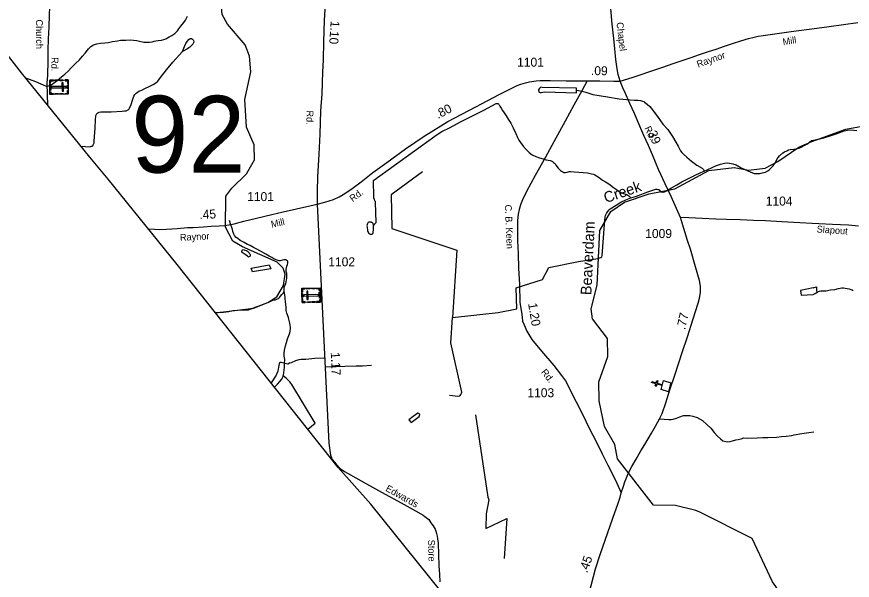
# Model space of a CAD drawing. Extents: x 2206922 to 2357709, y 510027 to 673830.
# Drawn here: x 2212909 to 2224516, y 545864 to 553694 of the extents above; entities that cross this region are included whole.
import ezdxf

# ---------------------------------------------------------------- set-up
doc = ezdxf.new("R2010")
doc.units = 0
for name, color, linetype in [('Exist Boundary Political CountyLine', 7, 'Continuous'), ('Exist Cultural Cemetery CELL', 7, 'Continuous'), ('Exist Cultural Church CELL', 7, 'Continuous'), ('Exist Hydrographic Creek Single Shore', 7, 'Continuous'), ('Exist Hydrographic Creek Single Shore Label', 7, 'Continuous'), ('Exist Hydrographic Misc Water Feature', 7, 'Continuous'), ('Exist Road Non-System Type 51', 7, 'Continuous'), ('Exist Road Secondary Mileage Hundredths English Label', 7, 'Continuous'), ('Exist Road Secondary Structure Standard Bridge Number Label', 7, 'Continuous'), ('Exist Road Secondary Type 51 Attributed', 7, 'Continuous'), ('Exist Road Secondary Type 51 Label', 7, 'Continuous'), ('Exist Road Secondary Type 51 Number Label', 7, 'Continuous')]:
    doc.layers.add(name, color=color, linetype=linetype)

msp = doc.modelspace()

# ---------------------------------------------------------------- linework, layer by layer
at = {"layer": 'Exist Boundary Political CountyLine'}
msp.add_lwpolyline([(2225101, 538040), (2218799, 545711), (2217828, 546923), (2217376, 547429), (2215140, 550249), (2214180, 551436), (2213926, 551742), (2212977, 552913), (2212501, 553514), (2212251, 553818), (2211999, 554136), (2211771, 554406), (2211519, 554714), (2211295, 554997), (2210995, 555354), (2210793, 555609), (2209571, 557124), (2209107, 557689), (2208629, 558275), (2208129, 558903), (2207662, 559468), (2207422, 559770), (2206922, 560323)], dxfattribs=at)
at = {"layer": 'Exist Cultural Cemetery CELL'}
for points in [[(2213624, 552816), (2213625, 552617), (2213371, 552615), (2213369, 552814)], [(2213369, 552781), (2213381, 552781), (2213381, 552803), (2213421, 552803), (2213421, 552814), (2213369, 552814)], [(2213381, 552757), (2213382, 552672), (2213370, 552672), (2213370, 552757)], [(2213439, 552815), (2213482, 552815), (2213482, 552803), (2213439, 552803)], [(2213506, 552815), (2213550, 552815), (2213550, 552804), (2213506, 552804)], [(2213556, 552775), (2213537, 552774), (2213538, 552657), (2213557, 552657)], [(2213580, 552816), (2213580, 552804), (2213613, 552804), (2213613, 552764), (2213624, 552764), (2213624, 552816)], [(2213370, 552648), (2213382, 552648), (2213382, 552626), (2213422, 552626), (2213422, 552615), (2213371, 552615)], [(2213595, 552707), (2213595, 552725), (2213392, 552724), (2213392, 552705)], [(2213582, 552616), (2213582, 552628), (2213614, 552628), (2213614, 552669), (2213625, 552669), (2213625, 552617)], [(2213624, 552742), (2213625, 552690), (2213613, 552690), (2213613, 552742)], [(2213443, 552627), (2213486, 552627), (2213486, 552616), (2213443, 552615)], [(2213509, 552627), (2213552, 552628), (2213552, 552616), (2213509, 552616)], [(2216872, 549721), (2216868, 549920), (2217122, 549925), (2217127, 549726)], [(2216911, 549921), (2216911, 549909), (2216879, 549909), (2216880, 549868), (2216869, 549868), (2216868, 549920)], [(2216871, 549795), (2216869, 549847), (2216881, 549847), (2216882, 549795)], [(2216939, 549763), (2216958, 549763), (2216955, 549881), (2216937, 549881)], [(2216984, 549911), (2216941, 549910), (2216941, 549921), (2216984, 549922)], [(2217050, 549912), (2217007, 549911), (2217007, 549923), (2217050, 549924)], [(2217123, 549892), (2217112, 549892), (2217111, 549914), (2217071, 549913), (2217070, 549924), (2217122, 549925)], [(2217114, 549783), (2217112, 549868), (2217124, 549869), (2217125, 549784)], [(2216915, 549722), (2216915, 549733), (2216883, 549732), (2216882, 549773), (2216871, 549773), (2216872, 549721)], [(2216899, 549830), (2216899, 549812), (2217102, 549816), (2217102, 549835)], [(2216990, 549723), (2216946, 549722), (2216946, 549734), (2216989, 549735)], [(2217057, 549725), (2217014, 549724), (2217013, 549735), (2217057, 549736)], [(2217126, 549759), (2217114, 549759), (2217115, 549737), (2217075, 549736), (2217075, 549725), (2217127, 549726)]]:
    msp.add_lwpolyline(points, close=True, dxfattribs=at)
at = {"layer": 'Exist Cultural Church CELL'}
msp.add_lwpolyline([(2221859, 548513), (2221874, 548568), (2221801, 548589), (2221792, 548558), (2221777, 548563), (2221786, 548593), (2221728, 548610), (2221732, 548625), (2221790, 548609), (2221799, 548640), (2221814, 548635), (2221806, 548604), (2221879, 548583), (2221895, 548639), (2221997, 548609), (2221961, 548484)], close=True, dxfattribs=at)
at = {"layer": 'Exist Hydrographic Creek Single Shore'}
for points in [[(2223955, 551959), (2224427, 552130), (2225416, 552313), (2225715, 552399), (2226760, 552949), (2227041, 553251), (2227164, 553485), (2227154, 553728), (2226951, 554067), (2226892, 554232), (2226994, 554915), (2227032, 555433), (2227027, 555974), (2226945, 556358), (2226903, 556503), (2226877, 556567), (2226864, 556613), (2226824, 557405)], [(2215672, 549578), (2216199, 549646), (2216399, 549724), (2216523, 549800), (2216614, 549959), (2216638, 550116), (2216612, 550198), (2216528, 550282), (2216044, 550495), (2215910, 550576), (2215809, 550769), (2215814, 551202), (2215896, 551311), (2216103, 551511), (2216210, 551705), (2216209, 551912), (2216099, 552160), (2216080, 552544), (2216160, 552930), (2216142, 553147), (2216083, 553302), (2215839, 553592), (2215763, 553725), (2215754, 553827)], [(2222400, 546808), (2222341, 546832), (2222059, 546901), (2221756, 546909), (2221253, 547550), (2221219, 547750), (2221075, 547999), (2220998, 548355), (2220996, 548621), (2221119, 548972), (2221117, 549222), (2220907, 549495), (2220889, 549636), (2220970, 549963), (2221007, 550723), (2221163, 550989), (2221354, 551116), (2221694, 551234), (2222052, 551302), (2222525, 551555), (2222875, 551600), (2223075, 551560), (2223308, 551588), (2223482, 551680), (2223772, 551881), (2223955, 551959)]]:
    msp.add_lwpolyline(points, dxfattribs=at)
at = {"layer": 'Exist Hydrographic Misc Water Feature'}
for points in [[(2213031, 552846), (2213168, 552794), (2213318, 552727), (2213352, 552733), (2213388, 552749), (2213453, 552794), (2213531, 552858), (2213576, 552896), (2213628, 552941), (2213664, 552985), (2213725, 553043), (2213779, 553096), (2213825, 553144), (2213861, 553188), (2213904, 553247), (2213938, 553279), (2213977, 553305), (2214023, 553315), (2214073, 553324), (2214133, 553330), (2214183, 553336), (2214239, 553347), (2214309, 553357), (2214349, 553366), (2214425, 553370), (2214487, 553372), (2214531, 553366), (2214579, 553363), (2214615, 553353), (2214675, 553341), (2214711, 553338), (2214753, 553338), (2214789, 553343), (2214818, 553353), (2214842, 553359), (2214873, 553363), (2214918, 553369), (2214951, 553376), (2214980, 553386), (2215028, 553412), (2215062, 553432), (2215104, 553462), (2215142, 553499), (2215161, 553525), (2215191, 553563), (2215232, 553615), (2215252, 553646), (2215268, 553672), (2215280, 553700)], [(2220687, 552673), (2220687, 552699), (2220209, 552712), (2220191, 552716), (2220183, 552712), (2220177, 552702), (2220167, 552698), (2220165, 552690), (2220159, 552680), (2220159, 552672), (2220160, 552660), (2220163, 552652), (2220168, 552644), (2220179, 552642), (2220195, 552640), (2220219, 552644), (2220239, 552651), (2220685, 552636), (2220687, 552673)], [(2220687, 552673), (2220741, 552664), (2220817, 552645), (2220869, 552625), (2220912, 552611), (2221116, 552580), (2221279, 552552), (2221429, 552537), (2221493, 552533), (2221535, 552532), (2221572, 552528), (2221586, 552524), (2221602, 552520), (2221620, 552514), (2221632, 552508), (2221668, 552478), (2221704, 552445), (2221739, 552401), (2221819, 552294), (2221886, 552200), (2221952, 552125), (2222021, 552031), (2222067, 551949), (2222098, 551894), (2222130, 551832), (2222150, 551808), (2222171, 551784), (2222219, 551740), (2222249, 551713), (2222281, 551685), (2222319, 551660), (2222358, 551633), (2222429, 551590), (2222439, 551582), (2222448, 551572), (2222456, 551562), (2222460, 551550)], [(2217861, 550789), (2217899, 550829), (2217903, 550835), (2217903, 550841), (2217893, 551111), (2217891, 551125), (2217885, 551137), (2217877, 551153), (2217869, 551179), (2217869, 551193), (2217865, 551413), (2217865, 551418), (2217869, 551421), (2218718, 552032), (2218764, 552067), (2218816, 552097), (2218929, 552154), (2219075, 552231), (2219399, 552397), (2219569, 552486), (2219576, 552490), (2219580, 552490), (2219585, 552488), (2219593, 552486), (2219601, 552482), (2219607, 552476), (2219611, 552470), (2219621, 552450), (2219637, 552422), (2219656, 552392), (2219682, 552359), (2219708, 552317), (2219736, 552269), (2219771, 552214), (2219803, 552148), (2219841, 552072), (2219866, 552016), (2219884, 551978), (2219908, 551945), (2219945, 551895), (2219985, 551851), (2220029, 551807), (2220071, 551776), (2220121, 551750), (2220171, 551731), (2220220, 551717), (2220264, 551705), (2220292, 551699), (2220318, 551696), (2220332, 551690), (2220352, 551680), (2220366, 551670), (2220380, 551660), (2220390, 551648), (2220400, 551632), (2220432, 551590), (2220465, 551557), (2220475, 551549), (2220487, 551541), (2220495, 551537), (2220509, 551531), (2220521, 551529), (2220531, 551529), (2220557, 551535), (2220581, 551542), (2220591, 551542), (2220603, 551541), (2220655, 551540), (2220717, 551536), (2220779, 551531), (2220839, 551523), (2220893, 551511), (2220921, 551504), (2220939, 551496), (2220961, 551482), (2220999, 551458), (2221047, 551425), (2221090, 551399), (2221132, 551371), (2221200, 551320), (2221253, 551282), (2221294, 551255), (2221315, 551247), (2221337, 551237), (2221382, 551225), (2221397, 551215), (2221410, 551207), (2221421, 551195), (2221439, 551178)], [(2223954, 551976), (2224064, 551995), (2224120, 552010), (2224207, 552038), (2224293, 552065), (2224404, 552108), (2224448, 552118), (2224498, 552123), (2224581, 552115)], [(2222460, 551550), (2222500, 551565), (2222569, 551599), (2222631, 551625), (2222685, 551646), (2222741, 551658), (2222785, 551663), (2222811, 551661), (2222859, 551651), (2222905, 551634), (2222974, 551596), (2223022, 551570), (2223097, 551539), (2223152, 551517), (2223198, 551514), (2223230, 551516), (2223262, 551524), (2223312, 551536), (2223342, 551552), (2223367, 551573), (2223391, 551595), (2223417, 551623), (2223451, 551669), (2223472, 551719), (2223486, 551739), (2223506, 551761), (2223553, 551804), (2223575, 551818), (2223608, 551832), (2223631, 551842), (2223651, 551849), (2223703, 551855), (2223755, 551862), (2223787, 551872), (2223817, 551885), (2223847, 551903), (2223885, 551923), (2223920, 551950), (2223948, 551974), (2223954, 551976)], [(2218546, 551539), (2218112, 551219), (2218119, 550749), (2219021, 550451), (2218961, 549517)], [(2222004, 551315), (2222077, 551358), (2222149, 551398), (2222231, 551439), (2222324, 551488), (2222410, 551528), (2222460, 551550)], [(2221439, 551178), (2221507, 551198), (2221569, 551218), (2221615, 551239), (2221674, 551261), (2221730, 551281), (2221788, 551296), (2221802, 551296), (2221814, 551294), (2221824, 551292), (2221832, 551288), (2221842, 551276), (2221850, 551268), (2221854, 551262), (2221864, 551260), (2221874, 551256), (2221888, 551259), (2221898, 551257), (2221908, 551259), (2221918, 551263), (2221936, 551273), (2221960, 551287), (2222004, 551315)], [(2221039, 550357), (2221041, 550377), (2221076, 550809), (2221077, 550859), (2221085, 550915), (2221089, 550931), (2221097, 550949), (2221102, 550961), (2221117, 550981), (2221138, 551009), (2221152, 551023), (2221174, 551040), (2221236, 551076), (2221301, 551116), (2221369, 551149), (2221419, 551169), (2221439, 551178)], [(2216624, 549881), (2216622, 549887), (2216622, 549909), (2216624, 549933), (2216634, 549959), (2216645, 549983), (2216651, 550013), (2216657, 550035), (2216661, 550059), (2216662, 550093), (2216662, 550109), (2216660, 550125), (2216654, 550155), (2216654, 550167), (2216654, 550181), (2216658, 550205), (2216661, 550229), (2216669, 550249), (2216673, 550269), (2216675, 550281), (2216675, 550287), (2216674, 550293), (2216669, 550301), (2216661, 550307), (2216655, 550313), (2216651, 550315), (2216639, 550315), (2216621, 550315), (2216601, 550310), (2216569, 550304), (2216555, 550304), (2216541, 550306), (2216511, 550314), (2216479, 550330), (2216451, 550347), (2216415, 550369), (2216370, 550393), (2216296, 550434), (2216234, 550470), (2216196, 550489), (2216150, 550513), (2216114, 550529), (2216068, 550555), (2216015, 550586), (2215981, 550610), (2215957, 550628), (2215935, 550654), (2215927, 550672), (2215919, 550687), (2215913, 550711), (2215905, 550739), (2215896, 550765), (2215884, 550801), (2215866, 550863)], [(2217861, 550789), (2217861, 550773), (2217861, 550761), (2217862, 550741), (2217860, 550721), (2217858, 550709), (2217858, 550697), (2217856, 550687), (2217854, 550681), (2217852, 550677), (2217846, 550673), (2217842, 550669), (2217836, 550667), (2217830, 550667), (2217822, 550669), (2217814, 550673), (2217808, 550678), (2217802, 550683), (2217798, 550693), (2217794, 550698), (2217788, 550716), (2217786, 550738), (2217784, 550754), (2217783, 550772), (2217779, 550790), (2217780, 550798), (2217779, 550806), (2217781, 550812), (2217783, 550818), (2217787, 550826), (2217789, 550830), (2217793, 550834), (2217797, 550838), (2217803, 550842), (2217809, 550845), (2217815, 550845), (2217821, 550844), (2217827, 550843), (2217835, 550841), (2217843, 550837), (2217847, 550835), (2217851, 550829), (2217855, 550823), (2217857, 550817), (2217859, 550805), (2217861, 550789)], [(2216083, 550391), (2216041, 550418), (2216037, 550422), (2216036, 550434), (2216041, 550448), (2216044, 550454), (2216060, 550458), (2216078, 550451), (2216098, 550445), (2216115, 550437), (2216131, 550425), (2216139, 550407), (2216149, 550397), (2216153, 550385), (2216151, 550371), (2216149, 550361), (2216135, 550357), (2216127, 550355), (2216113, 550369), (2216083, 550391)], [(2218961, 549517), (2219595, 549586), (2219857, 549633), (2219848, 549929), (2220215, 550044), (2220300, 550208), (2220712, 550291), (2220981, 550335), (2221025, 550347), (2221039, 550357)], [(2216418, 550247), (2216440, 550193), (2216186, 550150), (2216166, 550201), (2216418, 550247)], [(2215669, 549582), (2215737, 549589), (2215783, 549591), (2215855, 549599), (2215910, 549610), (2215978, 549616), (2216006, 549621), (2216030, 549623), (2216100, 549619), (2216108, 549621), (2216118, 549621), (2216128, 549621), (2216138, 549624), (2216154, 549630), (2216180, 549640), (2216220, 549660), (2216276, 549678), (2216359, 549707), (2216419, 549732), (2216477, 549758), (2216481, 549760), (2216499, 549760), (2216513, 549764), (2216531, 549772), (2216547, 549780), (2216559, 549792), (2216572, 549809), (2216594, 549834), (2216609, 549855), (2216624, 549881)], [(2216612, 548705), (2216620, 548739), (2216625, 548789), (2216629, 548823), (2216631, 548877), (2216635, 548933), (2216626, 548979), (2216622, 549021), (2216630, 549063), (2216642, 549121), (2216657, 549169), (2216670, 549218), (2216698, 549286), (2216708, 549320), (2216712, 549356), (2216710, 549380), (2216701, 549434), (2216689, 549491), (2216683, 549515), (2216662, 549573), (2216654, 549611), (2216650, 549657), (2216647, 549697), (2216643, 549735), (2216637, 549773), (2216636, 549797), (2216633, 549825), (2216628, 549855), (2216624, 549881)], [(2223971, 549925), (2223795, 549888), (2223805, 549824), (2223971, 549835)], [(2223971, 549925), (2224017, 549940), (2224019, 549904), (2224021, 549886), (2224027, 549866)], [(2223971, 549835), (2224009, 549855), (2224027, 549866)], [(2224027, 549866), (2224045, 549874), (2224059, 549880), (2224077, 549884), (2224111, 549884), (2224149, 549885), (2224213, 549897), (2224273, 549904), (2224323, 549918), (2224349, 549924), (2224371, 549928), (2224395, 549927), (2224416, 549923), (2224473, 549911), (2224497, 549906), (2224513, 549900), (2224528, 549892)], [(2218921, 548435), (2219043, 548424), (2219063, 548428), (2219071, 548430), (2219079, 548443), (2219087, 548462), (2219090, 548476), (2218938, 549163), (2218961, 549517)], [(2216489, 548548), (2216531, 548589), (2216565, 548625), (2216590, 548657), (2216604, 548687), (2216612, 548705)], [(2216951, 547965), (2217054, 548048), (2216731, 548584), (2216701, 548622), (2216654, 548670), (2216612, 548705)], [(2218356, 548091), (2218390, 548056), (2218501, 548137), (2218505, 548153), (2218507, 548167), (2218495, 548180), (2218481, 548186), (2218417, 548138), (2218356, 548091)], [(2219283, 548164), (2219455, 547020), (2219463, 546996), (2219467, 546980), (2219430, 546787)], [(2219430, 546787), (2219426, 546581), (2219718, 546721), (2219678, 546167)], [(2221757, 544856), (2223468, 545576), (2223509, 545644), (2223508, 545700), (2223408, 545843), (2223124, 546445), (2222400, 546808)]]:
    msp.add_lwpolyline(points, dxfattribs=at)
at = {"layer": 'Exist Road Non-System Type 51'}
for points in [[(2215214, 553211), (2215239, 553278), (2215260, 553321), (2215277, 553350), (2215300, 553379), (2215319, 553390), (2215335, 553391), (2215351, 553384), (2215360, 553372), (2215366, 553362), (2215368, 553346), (2215363, 553329), (2215354, 553313), (2215325, 553282), (2215312, 553271), (2215299, 553260), (2215282, 553248), (2215214, 553211)], [(2213802, 551895), (2213916, 551888), (2213935, 551890), (2213948, 551893), (2213955, 551894), (2213964, 551902), (2213971, 551913), (2213976, 551921), (2213983, 551940), (2213986, 551961), (2213989, 552030), (2213998, 552145), (2214002, 552267), (2214008, 552311), (2214013, 552330), (2214022, 552347), (2214038, 552360), (2214055, 552367), (2214078, 552371), (2214125, 552371), (2214220, 552373), (2214372, 552380), (2214406, 552384), (2214429, 552388), (2214446, 552393), (2214458, 552399), (2214471, 552412), (2214477, 552423), (2214499, 552473), (2214516, 552534), (2214536, 552588), (2214549, 552611), (2214569, 552631), (2214587, 552645), (2214607, 552657), (2214646, 552675), (2214689, 552697), (2214751, 552724), (2214804, 552751), (2214840, 552773), (2214868, 552800), (2214906, 552848), (2214988, 552955), (2215077, 553061), (2215214, 553211)], [(2217187, 548950), (2217049, 548945), (2216924, 548932), (2216859, 548930), (2216828, 548928), (2216783, 548913), (2216722, 548887), (2216698, 548878), (2216673, 548868), (2216656, 548871), (2216583, 548891), (2216565, 548891), (2216558, 548885), (2216554, 548870), (2216547, 548823), (2216535, 548768), (2216515, 548712), (2216443, 548606)], [(2217193, 548830), (2217345, 548834), (2217468, 548838), (2217625, 548843), (2217714, 548844), (2217839, 548853)], [(2221840, 548105), (2221966, 548099), (2222002, 548098), (2222026, 548104), (2222076, 548114), (2222120, 548134), (2222172, 548151), (2222212, 548151), (2222258, 548151), (2222300, 548146), (2222360, 548126), (2222434, 548085), (2222494, 548027), (2222549, 547975), (2222599, 547918), (2222642, 547866), (2222686, 547831), (2222718, 547803), (2222758, 547791), (2222786, 547789), (2222818, 547791), (2222852, 547802), (2222900, 547814), (2222932, 547822), (2222972, 547831), (2223008, 547841), (2223067, 547839), (2223197, 547844), (2223275, 547849), (2223345, 547849), (2223465, 547854), (2223535, 547862), (2223599, 547867), (2223677, 547875), (2223711, 547886), (2223817, 547904), (2223911, 547917), (2223984, 547927)]]:
    msp.add_lwpolyline(points, dxfattribs=at)
at = {"layer": 'Exist Road Secondary Type 51 Attributed'}
for points in [[(2213142, 555805), (2213165, 555658), (2213197, 555431), (2213213, 555319), (2213238, 555154), (2213258, 555021), (2213281, 554857), (2213295, 554755), (2213318, 554586), (2213342, 554422), (2213358, 554267), (2213365, 554210), (2213368, 554109), (2213368, 553973), (2213366, 553827), (2213360, 553713), (2213353, 553552), (2213347, 553386), (2213341, 553230), (2213340, 553087), (2213335, 552876), (2213329, 552776), (2213332, 552602), (2213336, 552471)], [(2217194, 553870), (2217182, 553640), (2217171, 553350), (2217166, 553089), (2217156, 552926), (2217146, 552621), (2217130, 552385), (2217121, 552060), (2217108, 551785), (2217088, 551469), (2217081, 551271), (2217084, 551088)], [(2221293, 552800), (2221264, 552891), (2221249, 552968), (2221233, 553097), (2221217, 553248), (2221203, 553390), (2221181, 553589), (2221161, 553809)], [(2221293, 552800), (2221458, 552847), (2221584, 552892), (2221705, 552933), (2221886, 552994), (2222026, 553042), (2222151, 553085), (2222278, 553129), (2222396, 553169), (2222521, 553210), (2222623, 553243), (2222743, 553286), (2222850, 553322), (2222970, 553359), (2223073, 553390), (2223151, 553410), (2223209, 553422), (2223280, 553434), (2223375, 553447), (2223507, 553466), (2223633, 553485), (2223738, 553497), (2223955, 553527), (2224196, 553560), (2224593, 553613)], [(2217084, 551088), (2217189, 551115), (2217309, 551154), (2217388, 551190), (2217443, 551222), (2217483, 551245), (2217568, 551308), (2217693, 551401), (2217858, 551531), (2218049, 551668), (2218310, 551860), (2218570, 552035), (2218899, 552240), (2219289, 552443), (2219610, 552612), (2219863, 552739), (2219914, 552758), (2219975, 552777), (2220030, 552788), (2220123, 552802), (2220182, 552807), (2220318, 552809), (2220542, 552804), (2220742, 552803), (2220833, 552801)], [(2220833, 552801), (2220761, 552664), (2220647, 552466), (2220527, 552241), (2220372, 551956), (2220253, 551743), (2220109, 551488), (2219992, 551267), (2219934, 551150), (2219905, 551078), (2219890, 551016), (2219873, 550950), (2219864, 550863), (2219864, 550742), (2219866, 550584), (2219875, 550397), (2219878, 550200), (2219891, 549972), (2219900, 549723), (2219927, 549563), (2219937, 549465), (2219956, 549413), (2219994, 549325), (2220063, 549211), (2220197, 549047), (2220370, 548846), (2220476, 548711), (2220532, 548635), (2220560, 548582), (2220617, 548469), (2220679, 548341), (2220769, 548173), (2220859, 547978), (2220963, 547782), (2221041, 547621), (2221121, 547463), (2221186, 547338), (2221246, 547215), (2221307, 547081)], [(2220833, 552801), (2220858, 552801), (2221010, 552801), (2221206, 552798), (2221293, 552800)], [(2222132, 550905), (2222072, 551029), (2222001, 551196), (2221916, 551374), (2221826, 551573), (2221739, 551776), (2221686, 551904), (2221621, 552041), (2221550, 552205), (2221491, 552350), (2221428, 552486), (2221365, 552625), (2221329, 552706), (2221293, 552800)], [(2214737, 550748), (2214822, 550741), (2214891, 550738), (2214989, 550741), (2215140, 550752), (2215283, 550763), (2215360, 550766), (2215505, 550776), (2215610, 550782), (2215719, 550789), (2215806, 550795), (2215928, 550817), (2216066, 550853), (2216238, 550895), (2216455, 550945), (2216612, 550981), (2216795, 551024), (2216981, 551065), (2217084, 551088)], [(2217084, 551088), (2217244, 547770), (2217267, 547604), (2217291, 547544), (2217348, 547476), (2217400, 547419), (2217463, 547375), (2217545, 547330), (2217768, 547204), (2217978, 547089), (2218248, 546941), (2218375, 546872), (2218521, 546789), (2218555, 546768), (2218579, 546751), (2218597, 546738), (2218615, 546722), (2218633, 546706), (2218663, 546664), (2218695, 546618), (2218722, 546572), (2218732, 546547), (2218739, 546516), (2218748, 546477), (2218753, 546439), (2218765, 546378), (2218775, 546063), (2218780, 545946), (2218788, 545840)], [(2221307, 547081), (2221337, 547170), (2221357, 547232), (2221380, 547287), (2221408, 547358), (2221456, 547446), (2221512, 547545), (2221578, 547660), (2221633, 547749), (2221726, 547906), (2221784, 548007), (2221840, 548105), (2221874, 548181), (2221926, 548329), (2221983, 548511), (2222054, 548727), (2222152, 549027), (2222227, 549247), (2222308, 549497), (2222375, 549713), (2222393, 549783), (2222408, 549862), (2222408, 549898), (2222406, 549952), (2222396, 550027), (2222340, 550219), (2222267, 550463), (2222228, 550586), (2222176, 550752), (2222132, 550905)], [(2224603, 550785), (2224464, 550799), (2224241, 550809), (2224050, 550816), (2223961, 550820), (2223786, 550828), (2223539, 550843), (2223312, 550856), (2223144, 550863), (2222960, 550871), (2222769, 550877), (2222622, 550881), (2222433, 550889), (2222247, 550898), (2222132, 550905)], [(2220700, 544786), (2220700, 544857), (2220702, 544912), (2220703, 544939), (2220709, 544980), (2220716, 545044), (2220733, 545124), (2220751, 545219), (2220782, 545348), (2220820, 545511), (2220861, 545684), (2220951, 546021), (2221013, 546224), (2221188, 546726), (2221262, 546935), (2221290, 547019), (2221307, 547081)]]:
    msp.add_lwpolyline(points, dxfattribs=at)

# ---------------------------------------------------------------- texts
at = {"layer": 'Exist Hydrographic Creek Single Shore Label'}
for s, rotation, p in [('Creek', 19.1036, (2221094, 551102)), ('Beaverdam', 87.2205, (2220891, 549823))]:
    msp.add_text(s, height=150, rotation=rotation, dxfattribs=at).set_placement(p)
at = {"layer": 'Exist Road Secondary Mileage Hundredths English Label'}
for s, rotation, p in [('1.10', 266.2471, (2217271, 553640)), ('.09', 358.9673, (2220885, 552883)), ('.80', 27.5778, (2218761, 552271)), ('.39', 292.5396, (2221659, 552123)), ('.45', 3.2171, (2215449, 550880)), ('1.20', 279.3853, (2220012, 549708)), ('.77', 77.3352, (2222194, 549338)), ('1.17', 272.7635, (2217271, 549031)), ('.45', 70.6454, (2220833, 545958))]:
    msp.add_text(s, height=125, rotation=rotation, dxfattribs=at).set_placement(p)
at = {"layer": 'Exist Road Secondary Structure Standard Bridge Number Label'}
msp.add_text('92', height=1066.3, dxfattribs=at).set_placement((2214500, 551528))
at = {"layer": 'Exist Road Secondary Type 51 Label'}
for s, rotation, p in [('Church', 270.3807, (2213176, 553655)), ('Chapel', 276.6542, (2221240, 553612)), ('Mill', 9.2742, (2223557, 553296)), ('Rd.', 268.237, (2213394, 553133)), ('Raynor', 19.4717, (2222375, 552986)), ('Rd.', 268.5377, (2216937, 552392)), ('Rd.', 295.2678, (2221626, 552146)), ('Rd.', 36.4799, (2217575, 551117)), ('C. B. Keen', 272.4465, (2219689, 551081)), ('Mill', 12.592, (2216452, 550761)), ('Slapout', 356.0417, (2224019, 550697)), ('Raynor', 3.0927, (2215179, 550579)), ('Rd.', 308.4521, (2220187, 548753)), ('Edwards', 330.7271, (2218024, 547111)), ('Store', 271.5462, (2218622, 546426))]:
    msp.add_text(s, height=95, rotation=rotation, dxfattribs=at).set_placement(p)
at = {"layer": 'Exist Road Secondary Type 51 Number Label'}
for s, p in [('1101', (2219860, 552999)), ('1101', (2216110, 551132)), ('1104', (2223314, 551070)), ('1009', (2221640, 550619)), ('1102', (2217237, 550226)), ('1103', (2220003, 548407))]:
    msp.add_text(s, height=125, dxfattribs=at).set_placement(p)

doc.saveas('drawing.dxf')
